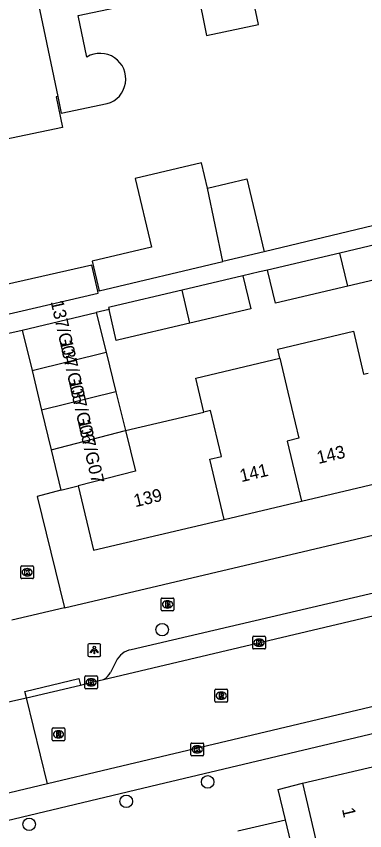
# Model space of a CAD drawing. Extents: x 162990 to 165007, y 383433 to 384336.
# Drawn here: x 164145.9 to 164173.2, y 384102.5 to 384166.2 of the extents above; entities that cross this region are included whole.
import ezdxf

# ---------------------------------------------------------------- set-up
doc = ezdxf.new("R2010")
doc.units = 0
for name, color, linetype in [('IMGEO_Boom', 7, 'Continuous'), ('IMGEO_Brandkraan', 7, 'Continuous'), ('IMGEO_Kolk', 7, 'Continuous'), ('IMGEO_Lichtpunt', 7, 'Continuous'), ('IMGEO_Pand', 7, 'Continuous'), ('IMGEO_Pand_nummerreeks', 7, 'Continuous'), ('IMGEO_Rijbaan_lokaal_open', 7, 'Continuous'), ('IMGEO_Rioolput', 7, 'Continuous'), ('IMGEO_Voetpad_open', 7, 'Continuous')]:
    doc.layers.add(name, color=color, linetype=linetype)

msp = doc.modelspace()

# ---------------------------------------------------------------- linework, layer by layer
at = {"layer": 'IMGEO_Boom'}
for centre in [(164157.339, 384118.249), (164160.89, 384106.347), (164154.528, 384104.825), (164146.947, 384103.036)]:
    msp.add_circle(centre, 0.489, dxfattribs=at)
at = {"layer": 'IMGEO_Brandkraan'}
for p, q in [((164157.253, 384119.791), (164157.253, 384120.643)), ((164157.328, 384120.717), (164158.18, 384120.717)), ((164157.741, 384120.497), (164157.766, 384120.497)), ((164158.254, 384120.643), (164158.254, 384119.791)), ((164158.18, 384119.717), (164157.328, 384119.717)), ((164157.764, 384119.937), (164157.739, 384119.937))]:
    msp.add_line(p, q, dxfattribs=at)
for points in [[(164157.253, 384119.791), (164157.253, 384120.643)], [(164157.328, 384120.717), (164158.18, 384120.717)], [(164157.601, 384120.417), (164157.601, 384120.017), (164157.814, 384120.017)], [(164157.832, 384120.417), (164157.601, 384120.417)], [(164157.78, 384120.336), (164157.726, 384120.336), (164157.726, 384120.26)], [(164157.726, 384120.26), (164157.779, 384120.26)], [(164157.788, 384120.184), (164157.726, 384120.184), (164157.726, 384120.103)], [(164158.254, 384120.643), (164158.254, 384119.791)], [(164158.18, 384119.717), (164157.328, 384119.717)], [(164157.726, 384120.103), (164157.788, 384120.103)]]:
    msp.add_lwpolyline(points, dxfattribs=at)
for centre, radius, start, end in [((164157.33, 384120.641), 0.0765, 91.55205, 178.44795), ((164157.33, 384120.641), 0.0765, 91.55205, 178.44795), ((164157.781, 384120.298), 0.0379, 267.82845, 90.93552), ((164157.789, 384120.143), 0.0404, 269.87594, 90.50774), ((164157.836, 384120.272), 0.145, 59.4692, 91.53667), ((164157.861, 384120.319), 0.0922, 285.51372, 58.15012), ((164157.866, 384120.127), 0.105, 301.31148, 78.98903), ((164158.178, 384120.641), 0.0765, 1.55205, 88.44795), ((164158.178, 384120.641), 0.0765, 1.55205, 88.44795), ((164157.33, 384119.793), 0.0765, 181.55205, 268.44795), ((164157.33, 384119.793), 0.0765, 181.55205, 268.44795), ((164157.82, 384120.268), 0.251, 268.66757, 293.53466), ((164158.178, 384119.793), 0.0765, 271.55205, 358.44795), ((164158.178, 384119.793), 0.0765, 271.55205, 358.44795)]:
    msp.add_arc(centre, radius, start, end, dxfattribs=at)
for centre, major_axis, ratio, start_param, end_param in [((164157.74, 384120.217), (-0.387, 0.002), 0.722429, 4.712389, 7.853982), ((164157.765, 384120.217), (-0.39, 0.002), 0.717154, 1.570796, 4.712389)]:
    msp.add_ellipse(centre, major_axis=major_axis, ratio=ratio, start_param=start_param, end_param=end_param, dxfattribs=at)
at = {"layer": 'IMGEO_Kolk'}
for p, q in [((164146.29, 384122.306), (164146.29, 384123.158)), ((164146.365, 384123.232), (164147.217, 384123.232)), ((164146.778, 384123.012), (164146.803, 384123.012)), ((164147.291, 384123.158), (164147.291, 384122.306)), ((164147.217, 384122.232), (164146.365, 384122.232)), ((164146.801, 384122.452), (164146.776, 384122.452)), ((164164.405, 384116.809), (164164.405, 384117.661)), ((164164.48, 384117.735), (164165.332, 384117.735)), ((164165.406, 384117.661), (164165.406, 384116.809)), ((164164.916, 384116.955), (164164.891, 384116.955)), ((164164.893, 384117.515), (164164.918, 384117.515)), ((164165.332, 384116.735), (164164.48, 384116.735)), ((164151.288, 384113.706), (164151.288, 384114.558)), ((164151.363, 384114.632), (164152.215, 384114.632)), ((164151.776, 384114.412), (164151.801, 384114.412)), ((164152.289, 384114.558), (164152.289, 384113.706)), ((164151.799, 384113.852), (164151.774, 384113.852)), ((164152.215, 384113.632), (164151.363, 384113.632)), ((164159.572, 384108.46), (164159.572, 384109.312)), ((164159.647, 384109.386), (164160.499, 384109.386)), ((164160.573, 384109.312), (164160.573, 384108.46)), ((164160.06, 384109.166), (164160.085, 384109.166)), ((164160.499, 384108.386), (164159.647, 384108.386)), ((164160.083, 384108.606), (164160.058, 384108.606))]:
    msp.add_line(p, q, dxfattribs=at)
for points in [[(164146.29, 384122.306), (164146.29, 384123.158)], [(164146.365, 384123.232), (164147.217, 384123.232)], [(164146.611, 384122.932), (164146.734, 384122.932), (164146.734, 384122.781), (164146.864, 384122.932), (164147.028, 384122.932), (164146.882, 384122.781), (164147.035, 384122.532), (164146.883, 384122.532), (164146.798, 384122.696), (164146.734, 384122.629), (164146.734, 384122.532), (164146.611, 384122.532), (164146.611, 384122.932)], [(164147.291, 384123.158), (164147.291, 384122.306)], [(164147.217, 384122.232), (164146.365, 384122.232)], [(164164.405, 384116.809), (164164.405, 384117.661)], [(164164.48, 384117.735), (164165.332, 384117.735)], [(164165.406, 384117.661), (164165.406, 384116.809)], [(164164.726, 384117.435), (164164.849, 384117.435), (164164.849, 384117.284), (164164.979, 384117.435), (164165.143, 384117.435), (164164.997, 384117.284), (164165.15, 384117.035), (164164.998, 384117.035), (164164.913, 384117.199), (164164.849, 384117.132), (164164.849, 384117.035), (164164.726, 384117.035), (164164.726, 384117.435)], [(164165.332, 384116.735), (164164.48, 384116.735)], [(164151.288, 384113.706), (164151.288, 384114.558)], [(164151.363, 384114.632), (164152.215, 384114.632)], [(164152.289, 384114.558), (164152.289, 384113.706)], [(164151.609, 384114.332), (164151.732, 384114.332), (164151.732, 384114.181), (164151.862, 384114.332), (164152.026, 384114.332), (164151.88, 384114.181), (164152.033, 384113.932), (164151.881, 384113.932), (164151.796, 384114.096), (164151.732, 384114.029), (164151.732, 384113.932), (164151.609, 384113.932), (164151.609, 384114.332)], [(164152.215, 384113.632), (164151.363, 384113.632)], [(164159.572, 384108.46), (164159.572, 384109.312)], [(164159.647, 384109.386), (164160.499, 384109.386)], [(164160.573, 384109.312), (164160.573, 384108.46)], [(164159.893, 384109.086), (164160.016, 384109.086), (164160.016, 384108.935), (164160.146, 384109.086), (164160.31, 384109.086), (164160.164, 384108.935), (164160.317, 384108.686), (164160.165, 384108.686), (164160.08, 384108.85), (164160.016, 384108.783), (164160.016, 384108.686), (164159.893, 384108.686), (164159.893, 384109.086)], [(164160.499, 384108.386), (164159.647, 384108.386)]]:
    msp.add_lwpolyline(points, dxfattribs=at)
for centre, start, end in [((164146.367, 384123.156), 91.55205, 178.44795), ((164146.367, 384123.156), 91.55205, 178.44795), ((164147.215, 384123.156), 1.55205, 88.44795), ((164147.215, 384123.156), 1.55205, 88.44795), ((164146.367, 384122.308), 181.55205, 268.44795), ((164146.367, 384122.308), 181.55205, 268.44795), ((164147.215, 384122.308), 271.55205, 358.44795), ((164147.215, 384122.308), 271.55205, 358.44795), ((164164.482, 384117.659), 91.55205, 178.44795), ((164164.482, 384117.659), 91.55205, 178.44795), ((164165.33, 384117.659), 1.55205, 88.44795), ((164165.33, 384117.659), 1.55205, 88.44795), ((164164.482, 384116.811), 181.55205, 268.44795), ((164164.482, 384116.811), 181.55205, 268.44795), ((164165.33, 384116.811), 271.55205, 358.44795), ((164165.33, 384116.811), 271.55205, 358.44795), ((164151.365, 384114.556), 91.55205, 178.44795), ((164151.365, 384114.556), 91.55205, 178.44795), ((164152.213, 384114.556), 1.55205, 88.44795), ((164152.213, 384114.556), 1.55205, 88.44795), ((164151.365, 384113.708), 181.55205, 268.44795), ((164151.365, 384113.708), 181.55205, 268.44795), ((164152.213, 384113.708), 271.55205, 358.44795), ((164152.213, 384113.708), 271.55205, 358.44795), ((164159.649, 384109.31), 91.55205, 178.44795), ((164159.649, 384109.31), 91.55205, 178.44795), ((164160.497, 384109.31), 1.55205, 88.44795), ((164160.497, 384109.31), 1.55205, 88.44795), ((164159.649, 384108.462), 181.55205, 268.44795), ((164159.649, 384108.462), 181.55205, 268.44795), ((164160.497, 384108.462), 271.55205, 358.44795), ((164160.497, 384108.462), 271.55205, 358.44795)]:
    msp.add_arc(centre, 0.0765, start, end, dxfattribs=at)
for centre, major_axis, ratio, start_param, end_param in [((164146.777, 384122.732), (-0.387, 0.002), 0.722429, 4.712389, 7.853982), ((164146.802, 384122.732), (-0.39, 0.002), 0.717154, 1.570796, 4.712389), ((164164.892, 384117.235), (-0.387, 0.002), 0.722429, 4.712389, 7.853982), ((164164.917, 384117.235), (-0.39, 0.002), 0.717154, 1.570796, 4.712389), ((164151.775, 384114.132), (-0.387, 0.002), 0.722429, 4.712389, 7.853982), ((164151.8, 384114.132), (-0.39, 0.002), 0.717154, 1.570796, 4.712389), ((164160.059, 384108.886), (-0.387, 0.002), 0.722429, 4.712389, 7.853982), ((164160.084, 384108.886), (-0.39, 0.002), 0.717154, 1.570796, 4.712389)]:
    msp.add_ellipse(centre, major_axis=major_axis, ratio=ratio, start_param=start_param, end_param=end_param, dxfattribs=at)
at = {"layer": 'IMGEO_Lichtpunt'}
for p, q in [((164151.534, 384117.053), (164151.534, 384116.246)), ((164151.534, 384117.053), (164151.534, 384116.246)), ((164152.436, 384117.148), (164151.628, 384117.148)), ((164152.436, 384117.148), (164151.628, 384117.148)), ((164152.53, 384116.246), (164152.53, 384117.053)), ((164152.53, 384116.246), (164152.53, 384117.053)), ((164151.628, 384116.152), (164152.436, 384116.152)), ((164151.628, 384116.152), (164152.436, 384116.152))]:
    msp.add_line(p, q, dxfattribs=at)
for points in [[(164151.908, 384116.717), (164151.947, 384116.689), (164151.759, 384116.427), (164151.721, 384116.454), (164151.908, 384116.717)], [(164152.01, 384116.669), (164152.057, 384116.669), (164152.057, 384116.347), (164152.01, 384116.347), (164152.01, 384116.669)], [(164152.12, 384116.689), (164152.158, 384116.716), (164152.345, 384116.454), (164152.306, 384116.426), (164152.12, 384116.689)]]:
    msp.add_lwpolyline(points, dxfattribs=at)
msp.add_circle((164152.033, 384116.851), 0.0994, dxfattribs=at)
for centre, start, end in [((164151.628, 384117.053), 90, 180), ((164151.628, 384117.053), 90, 180), ((164152.436, 384117.053), 0, 90), ((164152.436, 384117.053), 0, 90), ((164151.628, 384116.246), 180, 270), ((164151.628, 384116.246), 180, 270), ((164152.436, 384116.246), 270, 0), ((164152.436, 384116.246), 270, 360)]:
    msp.add_arc(centre, 0.0946, start, end, dxfattribs=at)
at = {"layer": 'IMGEO_Pand'}
for points in [[(164165.669, 384177.62), (164159.675, 384176.367), (164160.716, 384171.387), (164159.458, 384171.124), (164160.481, 384166.23), (164160.803, 384164.691), (164164.87, 384165.541), (164164.09, 384169.272), (164167.276, 384169.938)], [(164151.462, 384162.997), (164150.782, 384166.25), (164153.642, 384166.847), (164153.033, 384169.759), (164152.01, 384174.653), (164146.342, 384173.468)], [(164149.176, 384159.914), (164149.048, 384159.887), (164149.549, 384157.486), (164143.795, 384156.284), (164142.257, 384157.29), (164140.416, 384166.1), (164141.422, 384167.638), (164141.638, 384167.683), (164140.676, 384172.284), (164146.342, 384173.468)], [(164146.342, 384173.468), (164149.176, 384159.914)], [(164149.176, 384159.914), (164149.449, 384158.608), (164153.036, 384159.353)], [(164160.874, 384152.743), (164160.407, 384154.716), (164155.229, 384153.49), (164156.493, 384148.147), (164151.866, 384147.052), (164152.416, 384144.726)], [(164160.874, 384152.743), (164163.95, 384153.471), (164165.299, 384147.775)], [(164162.072, 384147.011), (164160.874, 384152.743)], [(164175.893, 384148.776), (164171.219, 384147.677)], [(164175.893, 384148.776), (164176.502, 384146.195), (164171.828, 384145.096)], [(164152.301, 384144.699), (164151.829, 384146.741), (164145.187, 384145.207), (164144.457, 384148.37), (164141.394, 384147.663), (164142.633, 384142.297)], [(164165.299, 384147.775), (164162.072, 384147.011)], [(164171.219, 384147.677), (164165.575, 384146.35)], [(164171.828, 384145.096), (164171.219, 384147.677)], [(164152.416, 384144.726), (164162.072, 384147.011)], [(164171.828, 384145.096), (164166.184, 384143.769), (164165.575, 384146.35)], [(164163.647, 384145.896), (164158.898, 384144.78)], [(164163.647, 384145.896), (164164.256, 384143.316), (164159.507, 384142.199)], [(164142.633, 384142.297), (164146.062, 384143.089), (164152.338, 384144.539), (164152.301, 384144.699)], [(164158.898, 384144.78), (164153.348, 384143.475), (164153.144, 384143.427), (164153.185, 384143.254)], [(164159.507, 384142.199), (164158.898, 384144.78)], [(164159.507, 384142.199), (164153.955, 384140.893), (164153.753, 384140.846), (164153.185, 384143.254)], [(164146.407, 384141.659), (164152.19, 384143.02)], [(164152.19, 384143.02), (164152.957, 384139.925)], [(164146.407, 384141.659), (164147.171, 384138.49)], [(164166.531, 384139.45), (164166.36, 384140.175), (164172.272, 384141.571), (164173.067, 384138.201), (164173.434, 384138.288)], [(164147.171, 384138.49), (164152.957, 384139.925)], [(164152.957, 384139.925), (164153.725, 384136.83)], [(164160.582, 384135.253), (164159.957, 384137.898), (164166.531, 384139.45)], [(164166.531, 384139.45), (164167.155, 384136.805), (164168.005, 384133.202), (164167.105, 384132.987), (164168.215, 384128.288)], [(164147.171, 384138.49), (164147.919, 384135.39)], [(164153.725, 384136.83), (164147.919, 384135.39)], [(164153.725, 384136.83), (164154.474, 384133.81)], [(164147.919, 384135.39), (164148.666, 384132.291)], [(164154.474, 384133.81), (164160.582, 384135.253)], [(164162.176, 384126.861), (164161.066, 384131.561), (164161.966, 384131.776), (164161.116, 384135.379), (164160.582, 384135.253)], [(164148.666, 384132.291), (164154.474, 384133.81)], [(164154.474, 384133.81), (164155.26, 384130.641), (164150.77, 384129.485)], [(164148.666, 384132.291), (164149.426, 384129.139)], [(164168.215, 384128.288), (164174.494, 384129.771)], [(164149.426, 384129.139), (164150.77, 384129.485)], [(164150.77, 384129.485), (164151.959, 384124.448), (164162.176, 384126.861)], [(164162.176, 384126.861), (164168.215, 384128.288)], [(164168.302, 384106.258), (164181.683, 384109.387)], [(164168.302, 384106.258), (164169.919, 384099.339), (164172.353, 384099.909), (164172.03, 384101.289), (164177.401, 384102.545), (164179.021, 384095.617)]]:
    msp.add_lwpolyline(points, dxfattribs=at)
msp.add_arc((164152.494, 384161.281), 2.003, 285.7125, 121.01068, dxfattribs=at)
at = {"layer": 'IMGEO_Rijbaan_lokaal_open'}
for points in [[(164138.716, 384139.929), (164146.407, 384141.659)], [(164149.426, 384129.139), (164147.579, 384128.651), (164149.697, 384119.951)], [(164152.758, 384114.345), (164212.318, 384128.435)], [(164213.897, 384121.749), (164153.186, 384107.334), (164148.372, 384106.191)], [(164149.697, 384119.951), (164145.589, 384118.98)], [(164146.729, 384112.921), (164150.952, 384113.919)], [(164150.952, 384113.919), (164151.947, 384114.156), (164152.758, 384114.345)], [(164145.251, 384112.569), (164145.678, 384112.672), (164146.729, 384112.921)], [(164148.372, 384106.191), (164146.729, 384112.921)], [(164148.372, 384106.191), (164143.674, 384105.076)]]:
    msp.add_lwpolyline(points, dxfattribs=at)
at = {"layer": 'IMGEO_Rioolput'}
for p, q in [((164161.447, 384112.656), (164161.447, 384113.508)), ((164161.522, 384113.582), (164162.374, 384113.582)), ((164161.935, 384113.362), (164161.96, 384113.362)), ((164162.448, 384113.508), (164162.448, 384112.656)), ((164162.374, 384112.582), (164161.522, 384112.582)), ((164161.958, 384112.802), (164161.933, 384112.802)), ((164148.811, 384110.568), (164149.663, 384110.568)), ((164148.736, 384109.642), (164148.736, 384110.494)), ((164149.224, 384110.348), (164149.249, 384110.348)), ((164149.737, 384110.494), (164149.737, 384109.642)), ((164149.663, 384109.568), (164148.811, 384109.568)), ((164149.247, 384109.788), (164149.222, 384109.788))]:
    msp.add_line(p, q, dxfattribs=at)
for points in [[(164161.447, 384112.656), (164161.447, 384113.508)], [(164161.522, 384113.582), (164162.374, 384113.582)], [(164162.036, 384113.28), (164161.784, 384113.282), (164161.784, 384112.882)], [(164161.962, 384113.201), (164161.908, 384113.201), (164161.908, 384113.12)], [(164161.908, 384113.12), (164161.96, 384113.12)], [(164162.448, 384113.508), (164162.448, 384112.656)], [(164162.374, 384112.582), (164161.522, 384112.582)], [(164161.784, 384112.882), (164161.908, 384112.882), (164161.908, 384113.044), (164161.919, 384113.044)], [(164161.966, 384113.015), (164162.037, 384112.882), (164162.177, 384112.882), (164162.112, 384113.008)], [(164148.811, 384110.568), (164149.663, 384110.568)], [(164148.736, 384109.642), (164148.736, 384110.494)], [(164149.325, 384110.266), (164149.073, 384110.268), (164149.073, 384109.868)], [(164149.073, 384109.868), (164149.197, 384109.868), (164149.197, 384110.03), (164149.208, 384110.03)], [(164149.251, 384110.187), (164149.197, 384110.187), (164149.197, 384110.106)], [(164149.197, 384110.106), (164149.249, 384110.106)], [(164149.255, 384110.001), (164149.326, 384109.868), (164149.466, 384109.868), (164149.401, 384109.994)], [(164149.737, 384110.494), (164149.737, 384109.642)], [(164149.663, 384109.568), (164148.811, 384109.568)]]:
    msp.add_lwpolyline(points, dxfattribs=at)
for centre, radius, start, end in [((164161.524, 384113.506), 0.0765, 91.55205, 178.44795), ((164161.524, 384113.506), 0.0765, 91.55205, 178.44795), ((164161.944, 384113.309), 0.19, 274.7715, 282.96867), ((164161.968, 384113.105), 0.0964, 77.00612, 93.18647), ((164161.982, 384113.162), 0.0378, 276.66336, 79.67722), ((164162.035, 384113.17), 0.109, 350.36119, 89.41601), ((164162.033, 384113.17), 0.112, 277.58423, 350.98172), ((164162.372, 384113.506), 0.0765, 1.55205, 88.44795), ((164162.372, 384113.506), 0.0765, 1.55205, 88.44795), ((164161.524, 384112.658), 0.0765, 181.55205, 268.44795), ((164161.524, 384112.658), 0.0765, 181.55205, 268.44795), ((164161.918, 384112.991), 0.0533, 26.02933, 88.69889), ((164162.017, 384112.955), 0.108, 29.51342, 73.79051), ((164162.372, 384112.658), 0.0765, 271.55205, 358.44795), ((164162.372, 384112.658), 0.0765, 271.55205, 358.44795), ((164148.813, 384110.492), 0.0765, 91.55205, 178.44795), ((164148.813, 384110.492), 0.0765, 91.55205, 178.44795), ((164149.661, 384110.492), 0.0765, 1.55205, 88.44795), ((164149.661, 384110.492), 0.0765, 1.55205, 88.44795), ((164149.207, 384109.977), 0.0533, 26.02933, 88.69889), ((164149.233, 384110.295), 0.19, 274.7715, 282.96867), ((164149.257, 384110.091), 0.0964, 77.00612, 93.18647), ((164149.271, 384110.148), 0.0378, 276.66336, 79.67722), ((164149.324, 384110.156), 0.109, 350.36119, 89.41601), ((164149.322, 384110.156), 0.112, 277.58423, 350.98172), ((164149.306, 384109.941), 0.108, 29.51342, 73.79051), ((164148.813, 384109.644), 0.0765, 181.55205, 268.44795), ((164148.813, 384109.644), 0.0765, 181.55205, 268.44795), ((164149.661, 384109.644), 0.0765, 271.55205, 358.44795), ((164149.661, 384109.644), 0.0765, 271.55205, 358.44795)]:
    msp.add_arc(centre, radius, start, end, dxfattribs=at)
for centre, major_axis, ratio, start_param, end_param in [((164161.934, 384113.082), (-0.387, 0.002), 0.722429, 4.712389, 7.853982), ((164161.959, 384113.082), (-0.39, 0.002), 0.717154, 1.570796, 4.712389), ((164149.223, 384110.068), (-0.387, 0.002), 0.722429, 4.712389, 7.853982), ((164149.248, 384110.068), (-0.39, 0.002), 0.717154, 1.570796, 4.712389)]:
    msp.add_ellipse(centre, major_axis=major_axis, ratio=ratio, start_param=start_param, end_param=end_param, dxfattribs=at)
at = {"layer": 'IMGEO_Voetpad_open'}
for points in [[(164177.782, 384150.771), (164165.299, 384147.775)], [(164165.575, 384146.35), (164164.939, 384146.2), (164163.647, 384145.896)], [(164152.416, 384144.726), (164152.301, 384144.699)], [(164153.185, 384143.254), (164152.19, 384143.02)], [(164149.697, 384119.951), (164236.651, 384140.453)], [(164243.757, 384137.462), (164154.918, 384116.675)], [(164214.8, 384119.856), (164157.009, 384106.119), (164144.005, 384103.025), (164111.601, 384095.448), (164083.09, 384088.781)], [(164153.736, 384115.773), (164153.304, 384114.91)], [(164146.729, 384112.921), (164146.604, 384113.412), (164150.834, 384114.418), (164150.952, 384113.919)], [(164166.968, 384103.385), (164166.404, 384105.745), (164168.302, 384106.258)], [(164163.242, 384102.519), (164166.968, 384103.385)], [(164172.337, 384080.9), (164166.968, 384103.385)]]:
    msp.add_lwpolyline(points, dxfattribs=at)
for centre, radius, start, end in [((164155.197, 384115.084), 1.616, 99.95074, 154.74473), ((164152.038, 384115.587), 1.436, 300.09799, 331.86153)]:
    msp.add_arc(centre, radius, start, end, dxfattribs=at)

# ---------------------------------------------------------------- texts
at = {"layer": 'IMGEO_Pand_nummerreeks'}
for s, rotation, p in [('137/G04', 282.78345, (164148.617, 384143.876)), ('137/G05', 282.78345, (164149.32, 384140.777)), ('137/G06', 282.78345, (164150.023, 384137.678)), ('137/G07', 282.78345, (164150.726, 384134.579)), ('143', 13.29262, (164169.542, 384131.19)), ('141', 13.29262, (164163.521, 384129.768)), ('139', 13.29262, (164155.236, 384127.811)), ('1', 283.15418, (164171.366, 384104.22))]:
    msp.add_text(s, height=1, rotation=rotation, dxfattribs=at).set_placement(p)

doc.saveas('drawing.dxf')
